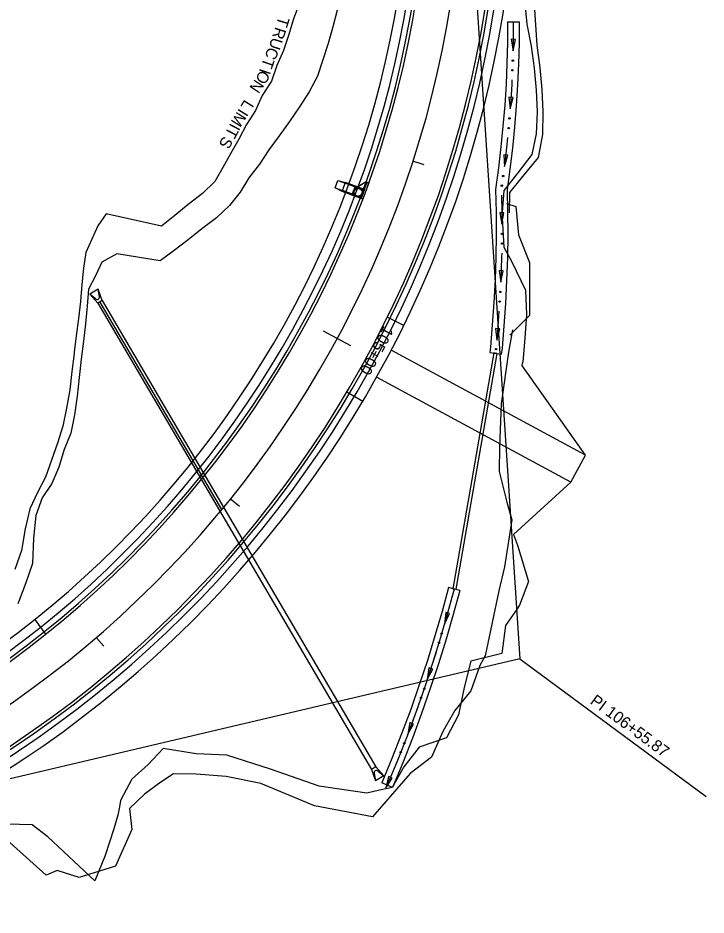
# Model space of a CAD drawing. Extents: x 979959 to 994833, y 1835619 to 1845316.
# Drawn here: x 982435.7 to 982791.9, y 1841868.8 to 1842333.5 of the extents above; entities that cross this region are included whole.
import ezdxf

# ---------------------------------------------------------------- set-up
doc = ezdxf.new("R2010")
doc.units = 0
for name, color, linetype in [('Future 5 Lane Construction Limits', 7, 'Continuous'), ('R_CONCRETE', 7, 'Continuous'), ('R_Drainage', 7, 'Continuous'), ('R_Horz Alg', 7, 'Continuous'), ('R_Horz Alg Annot', 7, 'Continuous'), ('R_Horz Alg Annot_Side Road', 7, 'Continuous'), ('R_Horz Alg Stationing', 7, 'Continuous'), ('R_Proposed Const Limits', 7, 'Continuous'), ('R_Proposed Road', 7, 'Continuous'), ('R_Special Ditch', 7, 'Continuous')]:
    doc.layers.add(name, color=color, linetype=linetype)

msp = doc.modelspace()

# ---------------------------------------------------------------- linework, layer by layer
at = {"layer": 'Future 5 Lane Construction Limits'}
msp.add_line((982684.68, 1842036.75), (982677.63, 1842003.09), dxfattribs=at)
for points in [[(982581.39, 1842341.2), (982578.38, 1842333.05), (982575.85, 1842324.85), (982573.2, 1842316.7), (982569.73, 1842308.79), (982567, 1842300.72), (982562.08, 1842293.33), (982558.63, 1842285.57), (982554.05, 1842278.23), (982550.1, 1842270.73), (982545.87, 1842263.39), (982541.72, 1842256.07), (982537.63, 1842248.77), (982531.24, 1842242.53), (982523.77, 1842236.94), (982516.97, 1842231.2), (982510.02, 1842225.67), (982481.32, 1842232.05), (982477.05, 1842225.83), (982473.98, 1842218.94), (982470.81, 1842212.08), (982469.58, 1842203.94), (982468.73, 1842195.4), (982468.04, 1842186.57), (982466.98, 1842177.8), (982465.83, 1842168.91), (982464.81, 1842160.45), (982464.74, 1842159.77), (982463.67, 1842150.38), (982462.52, 1842140.82), (982460.86, 1842131.45), (982459.02, 1842122), (982456.13, 1842113.28), (982453.08, 1842104.53), (982449.94, 1842095.66), (982445.75, 1842087.67), (982441.85, 1842079.2), (982439.5, 1842068.81), (982437.5, 1842057.66), (982434.06, 1842047.83)], [(982702.96, 1842340.45), (982704.27, 1842319.44), (982705.92, 1842307.91), (982706.96, 1842296.36), (982707.4, 1842284.83), (982707.25, 1842273.14), (982704.91, 1842261.25), (982696.82, 1842251.43), (982690.14, 1842243.07), (982689.97, 1842232.63)], [(982688.59, 1842237.41), (982693.35, 1842235.78), (982694.83, 1842221.13), (982700.48, 1842206.87), (982700.48, 1842179.3), (982690.29, 1842169.2)], [(982691.69, 1842171.88), (982689.66, 1842160.36), (982685.82, 1842133.59)], [(982685.82, 1842133.59), (982684.88, 1842111.34), (982684.76, 1842098.5), (982688.77, 1842082.68), (982691.3, 1842073.61)], [(982691.3, 1842073.61), (982687.63, 1842049.18), (982684.68, 1842036.75)], [(982677.63, 1842003.09), (982674.84, 1841998.16), (982670.16, 1841985.05), (982661.83, 1841974.71), (982655.64, 1841963.97), (982649.81, 1841950.6), (982638.75, 1841942.14), (982619.19, 1841919.79)], [(982619.19, 1841919.79), (982589.12, 1841925.44), (982561.38, 1841937.04), (982543.42, 1841940.66), (982527.9, 1841941.77), (982516.15, 1841942.04), (982509.6, 1841937.65), (982501.26, 1841931.38), (982493.51, 1841924.03), (982494.58, 1841913.21), (982486.28, 1841894.18), (982467.38, 1841888.32), (982456, 1841891.84), (982450.27, 1841889.44), (982419.85, 1841916.71), (982416.51, 1841916.29), (982409.39, 1841908.49), (982395.72, 1841905.15)]]:
    msp.add_lwpolyline(points, dxfattribs=at)
at = {"layer": 'R_CONCRETE'}
for p, q in [((982689.12, 1842331.45), (982695.12, 1842331.42)), ((982680.29, 1842163.06), (982679.91, 1842160.24)), ((982679.91, 1842160.24), (982685.86, 1842159.44)), ((982686.26, 1842162.44), (982685.86, 1842159.44)), ((982664.37, 1842036.93), (982658.57, 1842038.49)), ((982629.57, 1841934.94), (982624.03, 1841937.24))]:
    msp.add_line(p, q, dxfattribs=at)
for points in [[(982689.12, 1842331.45), (982689.07, 1842320.7), (982688.8, 1842309.94), (982688.33, 1842299.16), (982687.65, 1842288.36), (982686.77, 1842277.53), (982685.68, 1842266.7), (982684.39, 1842255.85), (982682.84, 1842244.73), (982683.16, 1842232.91), (982683.23, 1842221.29), (982683.06, 1842209.61), (982682.65, 1842197.86), (982682, 1842186.06), (982680.29, 1842163.06)], [(982695.12, 1842331.42), (982695.07, 1842320.61), (982694.8, 1842309.74), (982694.32, 1842298.84), (982693.64, 1842287.93), (982692.75, 1842276.99), (982691.65, 1842266.04), (982690.34, 1842255.09), (982688.85, 1842244.39), (982689.16, 1842233.01), (982689.23, 1842221.27), (982689.06, 1842209.46), (982688.65, 1842197.59), (982687.99, 1842185.67), (982686.26, 1842162.44)], [(982658.57, 1842038.49), (982655.23, 1842026.05), (982651.57, 1842013.39), (982647.65, 1842000.72), (982643.46, 1841988.03), (982639.01, 1841975.34), (982634.29, 1841962.64), (982629.3, 1841949.95), (982624.03, 1841937.24)], [(982664.37, 1842036.93), (982661.01, 1842024.43), (982657.32, 1842011.67), (982653.36, 1841998.89), (982649.14, 1841986.1), (982644.66, 1841973.3), (982639.9, 1841960.5), (982634.87, 1841947.7), (982629.57, 1841934.94)]]:
    msp.add_lwpolyline(points, dxfattribs=at)
at = {"layer": 'R_Drainage'}
for p, q in [((982599.88, 1842245.52), (982601.28, 1842249.26)), ((982601.28, 1842249.26), (982605.2, 1842248.33)), ((982601.28, 1842249.26), (982605.03, 1842247.86)), ((982603.63, 1842244.12), (982605.03, 1842247.86)), ((982614.4, 1842244.36), (982605.03, 1842247.86)), ((982615.04, 1842244.66), (982605.2, 1842248.33)), ((982615.97, 1842248.58), (982610.54, 1842245.34)), ((982615.97, 1842248.58), (982611.57, 1842245.95)), ((982613.29, 1842239.97), (982616.44, 1842248.4)), ((982613.29, 1842239.97), (982616.44, 1842248.4)), ((982603.46, 1842243.65), (982599.88, 1842245.52)), ((982599.88, 1842245.52), (982603.63, 1842244.12)), ((982613.29, 1842239.97), (982603.46, 1842243.65)), ((982613, 1842240.62), (982603.63, 1842244.12)), ((982608.61, 1842241.72), (982610.36, 1842246.41)), ((982613, 1842240.62), (982614.4, 1842244.36)), ((982477.18, 1842193.02), (982472.87, 1842190.49)), ((982479.22, 1842187.08), (982477.18, 1842193.02)), ((982477.91, 1842189.18), (982477.18, 1842193.02)), ((982477.06, 1842185.82), (982472.87, 1842190.49)), ((982475.88, 1842187.99), (982472.87, 1842190.49)), ((982479.22, 1842187.08), (982477.06, 1842185.82)), ((982541.26, 1842078.86), (982478.21, 1842186.33)), ((982479.22, 1842187.08), (982620.9, 1841945.57)), ((982477.06, 1842185.82), (982618.75, 1841944.31)), ((982682.03, 1842159.98), (982660.85, 1842037.8)), ((982683.51, 1842159.73), (982662.33, 1842037.55)), ((982683.51, 1842159.73), (982682.03, 1842159.98)), ((982660.85, 1842037.8), (982662.33, 1842037.55)), ((982620.9, 1841945.57), (982618.75, 1841944.31)), ((982620.9, 1841945.57), (982625.09, 1841940.9)), ((982618.75, 1841944.31), (982620.78, 1841938.37)), ((982620.07, 1841942.22), (982620.78, 1841938.37)), ((982625.09, 1841940.9), (982620.78, 1841938.37)), ((982622.09, 1841943.41), (982625.09, 1841940.9))]:
    msp.add_line(p, q, dxfattribs=at)
for points in [[(982612.82, 1842240.15), (982615.97, 1842248.58), (982617.38, 1842248.05), (982614.23, 1842239.62)], [(982612.82, 1842240.15), (982615.97, 1842248.58), (982617.38, 1842248.05), (982614.23, 1842239.62)], [(982608.61, 1842241.72), (982610.36, 1842246.41), (982615.04, 1842244.66), (982613.29, 1842239.97)]]:
    msp.add_lwpolyline(points, close=True, dxfattribs=at)
for radius in [2.5, 2.5, 2, 2]:
    msp.add_circle((982611.82, 1842243.19), radius, dxfattribs=at)
for centre, start, end in [((982476.68, 1842188.95), 230.2178, 10.5796), ((982621.29, 1841942.45), 50.2178, 190.5796)]:
    msp.add_arc(centre, 1.25, start, end, dxfattribs=at)
at = {"layer": 'R_Horz Alg'}
msp.add_arc((982120.82, 1842426.69), 545.67, 283.2783, 3.7353, dxfattribs=at)
at = {"layer": 'R_Horz Alg Annot'}
msp.add_lwpolyline([(982695.41, 1842001.62), (982791.88, 1841930.26)], dxfattribs=at)
at = {"layer": 'R_Horz Alg Annot_Side Road'}
for p, q in [((982665.33, 1842462.24), (982695.41, 1842001.62)), ((982695.41, 1842001.62), (982246.15, 1841895.6))]:
    msp.add_line(p, q, dxfattribs=at)
at = {"layer": 'R_Horz Alg Stationing'}
for points in [[(982645.89, 1842257.44), (982640.18, 1842259.28)], [(982608.01, 1842163.64), (982593.94, 1842171.24)], [(982550.36, 1842080.51), (982545.69, 1842084.28)], [(982480.08, 1842008.03), (982476.18, 1842012.59)]]:
    msp.add_lwpolyline(points, dxfattribs=at)
at = {"layer": 'R_Proposed Const Limits'}
for p, q in [((982698.03, 1842341.29), (982699.07, 1842330.28)), ((982721.94, 1842093.03), (982692.24, 1842065.89))]:
    msp.add_line(p, q, dxfattribs=at)
for points in [[(982600.91, 1842337.57), (982598.77, 1842328.88), (982596.26, 1842320.28), (982593.59, 1842311.74), (982590.72, 1842303.27), (982586.44, 1842295.23), (982581.36, 1842287.51), (982576.28, 1842279.88), (982570.92, 1842272.45), (982565.59, 1842265.11), (982560.7, 1842257.7), (982555.16, 1842250.62), (982550.73, 1842243.18), (982545.16, 1842236.29), (982538.48, 1842230.01), (982530.86, 1842224.34), (982523.87, 1842218.52), (982516.55, 1842213.02), (982509.26, 1842207.67), (982486.9, 1842211.34), (982479.1, 1842207), (982475.91, 1842199.9)], [(982699.07, 1842330.28), (982701.31, 1842318.94), (982702.94, 1842307.56), (982703.97, 1842296.17), (982704.4, 1842284.8), (982703.95, 1842273.54), (982701.71, 1842262.69), (982694.49, 1842253.32), (982687.16, 1842244.14), (982686.37, 1842232.88)], [(982686.16, 1842232.96), (982687.14, 1842214.83)], [(982687.14, 1842214.83), (982691.17, 1842207.57), (982698.47, 1842192.53), (982698.97, 1842179.9), (982698.15, 1842167.64), (982697.12, 1842155.31), (982696.49, 1842153.63)], [(982475.91, 1842199.9), (982472.25, 1842193.06), (982471.5, 1842184.18), (982471.36, 1842182.5), (982470.71, 1842175.12), (982469.55, 1842166.13), (982468.5, 1842156.85), (982467.45, 1842147.34), (982466.28, 1842137.68), (982464.95, 1842127.91), (982463.02, 1842118.4), (982459.7, 1842109.95), (982456.94, 1842100.78), (982453.26, 1842092.32), (982448.32, 1842084.98), (982444.93, 1842075.87), (982443.72, 1842064.08), (982443.26, 1842050.94), (982439.85, 1842040.83), (982436.05, 1842030.87), (982435.7, 1842029.99)], [(982729.54, 1842107.11), (982696.49, 1842153.63)], [(982692.24, 1842065.89), (982694.23, 1842060.46), (982699.98, 1842041.66), (982695.35, 1842029.37), (982694.03, 1842027.38), (982688.15, 1842018.78), (982686.09, 1842004.34), (982670.18, 1842000.32), (982666.76, 1841986.71), (982663.66, 1841972.54), (982657.57, 1841960.66), (982643.46, 1841955.84), (982635.52, 1841945.62), (982629.38, 1841934.91), (982622.85, 1841933.48)], [(982622.85, 1841933.48), (982616.33, 1841932.05), (982591.56, 1841935.53), (982566.38, 1841944.41), (982543.78, 1841951.7), (982527.91, 1841952.3), (982510.79, 1841955.03), (982503.03, 1841946.77), (982494.64, 1841939.24), (982488.79, 1841928.2), (982488.35, 1841924.96), (982487.34, 1841920.53), (982485.3, 1841913.51), (982480.77, 1841899.69), (982475.45, 1841886.49), (982451.13, 1841909.28), (982443.14, 1841915.53), (982429.94, 1841915.95), (982417.65, 1841915.33), (982405.36, 1841915.14), (982393.6, 1841914.39), (982384.11, 1841909.6)]]:
    msp.add_lwpolyline(points, dxfattribs=at)
at = {"layer": 'R_Proposed Road'}
for p, q in [((982635.42, 1842174.27), (982626.89, 1842178.45)), ((982614.16, 1842134.9), (982605.98, 1842139.73)), ((982721.94, 1842093.03), (982729.54, 1842107.11)), ((982450.12, 1842014.38), (982444.5, 1842022.05))]:
    msp.add_line(p, q, dxfattribs=at)
for points in [[(982729.54, 1842107.11), (982628.92, 1842161.44)], [(982721.94, 1842093.03), (982621.32, 1842147.36)]]:
    msp.add_lwpolyline(points, dxfattribs=at)
for radius, start, end in [(518.17, 283.2783, 3.7353), (523.17, 283.2783, 3.7353), (526.17, 283.2783, 3.7353), (527.67, 283.2783, 3.7353), (563.67, 283.2783, 3.7353), (565.17, 283.2783, 3.7353), (568.17, 283.2783, 3.7353), (573.17, 283.27832, 3.73532)]:
    msp.add_arc((982120.82, 1842426.69), radius, start, end, dxfattribs=at)
at = {"layer": 'R_Special Ditch'}
for p, q in [((982693.17, 1842322.41), (982691.05, 1842322.46)), ((982691.05, 1842322.46), (982691.96, 1842316.44)), ((982691.96, 1842316.44), (982693.17, 1842322.41)), ((982691.97, 1842292.36), (982689.86, 1842292.49)), ((982689.86, 1842292.49), (982690.54, 1842286.44)), ((982690.54, 1842286.44), (982691.97, 1842292.36)), ((982689.25, 1842262.39), (982687.15, 1842262.64)), ((982687.15, 1842262.64), (982687.49, 1842256.56)), ((982687.49, 1842256.56), (982689.25, 1842262.39)), ((982687.22, 1842232.64), (982685.1, 1842232.63)), ((982685.1, 1842232.63), (982686.2, 1842226.63)), ((982686.2, 1842226.63), (982687.22, 1842232.64)), ((982686.88, 1842202.57), (982684.76, 1842202.64)), ((982684.76, 1842202.64), (982685.61, 1842196.61)), ((982685.61, 1842196.61), (982686.88, 1842202.57)), ((982685.07, 1842172.54), (982682.96, 1842172.7)), ((982682.96, 1842172.7), (982683.57, 1842166.64)), ((982683.57, 1842166.64), (982685.07, 1842172.54)), ((982657.1, 1842025.54), (982656.45, 1842019.48)), ((982656.45, 1842019.48), (982659.13, 1842024.95)), ((982659.13, 1842024.95), (982657.1, 1842025.54)), ((982648.41, 1841996.83), (982647.54, 1841990.8)), ((982647.54, 1841990.8), (982650.42, 1841996.17)), ((982650.42, 1841996.17), (982648.41, 1841996.83)), ((982638.54, 1841968.5), (982637.44, 1841962.51)), ((982640.53, 1841967.77), (982638.54, 1841968.5)), ((982637.44, 1841962.51), (982640.53, 1841967.77)), ((982627.53, 1841940.6), (982626.21, 1841934.65)), ((982629.48, 1841939.79), (982627.53, 1841940.6)), ((982626.21, 1841934.65), (982629.48, 1841939.79))]:
    msp.add_line(p, q, dxfattribs=at)
for points in [[(982692.12, 1842331.44), (982692.07, 1842320.65), (982691.96, 1842316.44)], [(982691.43, 1842301.41), (982691.32, 1842299), (982690.64, 1842288.14), (982690.51, 1842286.44)], [(982691.43, 1842301.45), (982691.43, 1842301.41)], [(982689.18, 1842271.46), (982688.66, 1842266.37), (982687.49, 1842256.56)], [(982689.18, 1842271.5), (982689.18, 1842271.46)], [(982685.93, 1842241.67), (982685.93, 1842241.63)], [(982685.93, 1842241.63), (982686.16, 1842232.96), (982686.2, 1842226.63)], [(982686.09, 1842211.6), (982686.06, 1842209.53), (982685.65, 1842197.73), (982685.59, 1842196.61)], [(982686.09, 1842211.64), (982686.09, 1842211.6)], [(982684.68, 1842181.6), (982684.11, 1842173.94), (982683.57, 1842166.64)], [(982684.68, 1842181.63), (982684.68, 1842181.6)], [(982661.47, 1842037.7), (982658.12, 1842025.24), (982654.44, 1842012.53), (982650.51, 1841999.81), (982646.3, 1841987.07), (982641.84, 1841974.32), (982637.1, 1841961.57), (982632.09, 1841948.83), (982626.8, 1841936.09)], [(982660.45, 1842033.94), (982658.12, 1842025.24), (982656.45, 1842019.48)], [(982660.46, 1842033.97), (982660.45, 1842033.94)], [(982652.14, 1842005.08), (982650.51, 1841999.81), (982647.54, 1841990.8)], [(982652.15, 1842005.11), (982652.14, 1842005.08)], [(982642.63, 1841976.59), (982641.84, 1841974.32), (982637.44, 1841962.51)], [(982642.64, 1841976.62), (982642.63, 1841976.59)], [(982631.96, 1841948.51), (982626.8, 1841936.09)], [(982631.97, 1841948.55), (982631.96, 1841948.51)]]:
    msp.add_lwpolyline(points, dxfattribs=at)
for centre in [(982691.87, 1842311.43), (982691.68, 1842306.43), (982690.14, 1842281.45), (982689.71, 1842276.45), (982686.86, 1842251.59), (982686.17, 1842246.63), (982686.26, 1842221.63), (982686.2, 1842216.62), (982685.35, 1842191.61), (982685.07, 1842186.6), (982683.21, 1842162), (982655.1, 1842014.66), (982653.65, 1842009.86), (982645.98, 1841986.04), (982644.32, 1841981.31), (982635.66, 1841957.83), (982633.83, 1841953.17)]:
    msp.add_circle(centre, 0.375, dxfattribs=at)

# ---------------------------------------------------------------- texts
at = {"layer": 'Future 5 Lane Construction Limits'}
for s, rotation, p in [('T', 252.8206, (982570.68, 1842334.68)), ('R', 252.0244, (982568.99, 1842329.16)), ('U', 252.0244, (982567.24, 1842323.77)), ('C', 246.3355, (982565.56, 1842318.89)), ('T', 251.305, (982562.96, 1842313.26)), ('O', 236.3023, (982561.69, 1842306.97)), ('I', 251.305, (982561.08, 1842307.71)), ('N', 236.3023, (982558.44, 1842302.09)), ('L', 238.0557, (982553.07, 1842291.57)), ('M', 238.0557, (982549.17, 1842285.32)), ('I', 238.0557, (982550.22, 1842287)), ('T', 242.2222, (982544.82, 1842277.62)), ('I', 242.2222, (982545.74, 1842279.38)), ('S', 240.0094, (982542.12, 1842272.69))]:
    msp.add_text(s, height=6, rotation=rotation, dxfattribs=at).set_placement(p)
at = {"layer": 'R_Horz Alg Annot'}
msp.add_text('PI 106+55.87', height=6, rotation=323.5068, dxfattribs=at).set_placement((982731.44, 1841978.7))
at = {"layer": 'R_Horz Alg Stationing'}
msp.add_text('105+00', height=6, rotation=241.634, dxfattribs=at).set_placement((982625.2, 1842174.41))

doc.saveas('drawing.dxf')
